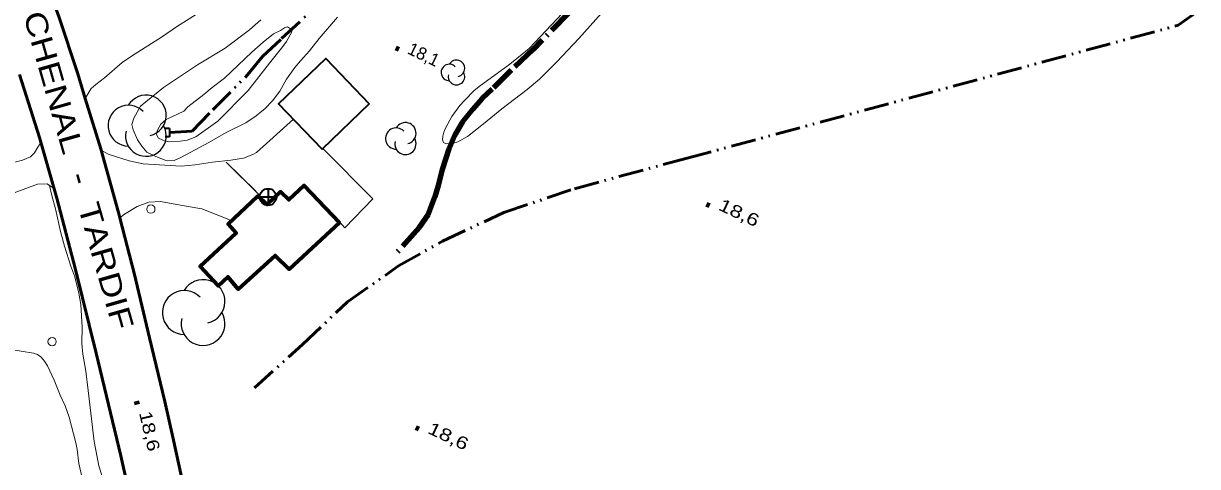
# Model space of a CAD drawing. Extents: x 355726 to 357533, y 5103782 to 5105258.
# Drawn here: x 356308.4 to 356449.5, y 5104933 to 5104986.2 of the extents above; entities that cross this region are included whole.
import ezdxf

# ---------------------------------------------------------------- set-up
doc = ezdxf.new("R2010")
doc.units = 0
doc.header["$LTSCALE"] = 0.6
for name, pattern in [('DASH_DOUBLE_DOT', [9.2, 5, -1.2, 0.3, -1.2, 0.3, -1.2]), ('DOT_DASHED', [7.7, 5, -1.2, 0.3, -1.2]), ('LONG_DASHED', [7.5, 6, -1.5])]:
    doc.linetypes.add(name, pattern=pattern)
for name, color, linetype, lineweight in [('19', 7, 'Continuous', 13), ('2', 7, 'LONG_DASHED', 13), ('21', 7, 'LONG_DASHED', 35), ('26', 7, 'Continuous', 35), ('3', 7, 'Continuous', 140), ('31', 7, 'Continuous', 35), ('34', 7, 'Continuous', 35), ('36', 7, 'Continuous', 13), ('37', 7, 'Continuous', 13), ('4', 7, 'DASH_DOUBLE_DOT', 53), ('41', 7, 'DOT_DASHED', 90), ('44', 7, 'Continuous', 25)]:
    doc.layers.add(name, color=color, linetype=linetype, lineweight=lineweight)

msp = doc.modelspace()

# ---------------------------------------------------------------- linework, layer by layer
at = {"layer": '19'}
for points in [[(356315.85, 5104977.23), (356316.09, 5104977.6), (356316.56, 5104978.43), (356317.12, 5104978.9), (356318.17, 5104979.7), (356320.27, 5104981.56), (356321.39, 5104982.32), (356325.02, 5104984.6), (356326.93, 5104985.9), (356328.33, 5104986.8), (356333.83, 5104990.3), (356336.31, 5104992.07), (356340.68, 5104995.26), (356341.69, 5104996.17), (356338.22, 5105000.89), (356336.42, 5104999.62)], [(356317.78, 5104971), (356318.62, 5104970.54), (356321.13, 5104969.72), (356322.81, 5104969.37), (356327.39, 5104969.08), (356329.06, 5104969.23), (356331.12, 5104969.55), (356333.33, 5104969.79), (356334.85, 5104970.03), (356335.99, 5104970.47), (356336.43, 5104970.72), (356340.88, 5104974.75)], [(356286.16, 5104964.05), (356308.32, 5104969.8), (356309.26, 5104970.2), (356309.75, 5104970.67), (356310.17, 5104971.36), (356310.52, 5104971.92)], [(356344.48, 5104971.14), (356350.4, 5104965.15), (356347.06, 5104961.69), (356346.44, 5104962.34)], [(356312.11, 5104966.33), (356311.92, 5104966.51), (356311.27, 5104966.96), (356310.1, 5104966.93), (356290.87, 5104959.79)], [(356320.02, 5104962.87), (356320.58, 5104963.31), (356322.09, 5104964.24), (356323.47, 5104964.75), (356324.9, 5104964.84), (356326.43, 5104964.57), (356328.23, 5104964.25), (356329.84, 5104963.95), (356333.32, 5104962.58)]]:
    msp.add_lwpolyline(points, dxfattribs=at)
at = {"layer": '2', "linetype": 'Continuous'}
for points in [[(356375.16, 5104989.59), (356369.89, 5104983.93), (356369.17, 5104983.23), (356366.86, 5104981.34), (356363.19, 5104978.67), (356362.56, 5104978.13), (356361.42, 5104976.99), (356360.86, 5104976.38), (356359.89, 5104975.05), (356359.18, 5104973.72), (356358.94, 5104973.16), (356358.8, 5104972.68), (356358.76, 5104972.23), (356358.88, 5104971.93), (356359.16, 5104971.78), (356360.11, 5104971.84), (356360.63, 5104972.01), (356361.77, 5104972.65), (356363.71, 5104974.17), (356365.9, 5104975.98), (356368.94, 5104978.28), (356370.45, 5104979.54), (356372.52, 5104981.63), (356375.16, 5104984.42), (356378.55, 5104988.22)], [(356336.96, 5104986.67), (356335.58, 5104985.46), (356332.65, 5104983.25), (356329.35, 5104981.25), (356325.24, 5104978.52), (356322.5, 5104976.29), (356321.7, 5104974.87), (356321.46, 5104974.11), (356321.59, 5104973.45), (356322.11, 5104972.26), (356322.65, 5104971.47), (356323.23, 5104970.75), (356324.32, 5104970.23), (356325.46, 5104969.79), (356326.54, 5104969.78), (356327.33, 5104970.12), (356330.68, 5104971.91), (356332.78, 5104973.13), (356335.14, 5104974.3), (356336.38, 5104975.13), (356337.08, 5104975.71), (356337.41, 5104975.99), (356338.33, 5104976.95), (356339.23, 5104978.09), (356340.05, 5104979.54), (356341.02, 5104980.93), (356341.7, 5104981.76), (356342.8, 5104982.95)], [(356342.8, 5104982.95), (356343.96, 5104984.42), (356346.16, 5104986.99)], [(356318.34, 5104930.38), (356317.48, 5104933.08), (356316.94, 5104936.01), (356316.21, 5104942.13), (356315.9, 5104944.44), (356315.56, 5104946.5), (356315.44, 5104947.78), (356315.46, 5104949.74), (356315.41, 5104951.12), (356315.3, 5104952.48), (356315.09, 5104953.84), (356314.58, 5104955.8), (356314.13, 5104957.05), (356313.36, 5104959.47), (356312.86, 5104961.24), (356312.28, 5104963.97), (356311.84, 5104965.55), (356311.57, 5104966.75)], [(356316.15, 5104928.71), (356315.09, 5104933.34), (356314.87, 5104935.04), (356314.7, 5104935.83), (356313.92, 5104938.91), (356313.42, 5104940.3), (356312.82, 5104941.58), (356312.1, 5104943.38), (356311.3, 5104945.11), (356310.96, 5104945.67), (356310.57, 5104946.15), (356310.13, 5104946.44), (356309.64, 5104946.63), (356306.67, 5104947.09)]]:
    msp.add_lwpolyline(points, dxfattribs=at)
msp.add_lwpolyline([(356338.47, 5104984.97), (356337.23, 5104983.98), (356335.85, 5104982.78), (356332.6, 5104979.65), (356331.08, 5104978.53), (356330.11, 5104977.69), (356328.18, 5104976.2), (356327.69, 5104975.68), (356325.56, 5104974.7), (356324.95, 5104974.15), (356324.52, 5104973.4), (356324.39, 5104972.98), (356324.67, 5104972.43), (356325.46, 5104972.08), (356325.92, 5104972.02), (356327.24, 5104972.08), (356328.1, 5104972.19), (356329.12, 5104972.6), (356331.77, 5104974.48), (356335.43, 5104978.17), (356337.99, 5104981.48), (356339.6, 5104983.45), (356340.05, 5104984.08), (356340.69, 5104985.21), (356340.51, 5104985.6), (356340.14, 5104985.81), (356339.79, 5104985.71), (356339.31, 5104985.39)], close=True, dxfattribs=at)
at = {"layer": '21', "linetype": 'Continuous', "lineweight": 53}
for points in [[(356327.72, 5104930.29), (356326.46, 5104936.17), (356325.4, 5104940.8), (356323.55, 5104948.45), (356321.76, 5104956.05), (356320.02, 5104962.87), (356319.86, 5104963.51), (356317.78, 5104971), (356317.74, 5104971.18), (356315.85, 5104977.23), (356314.94, 5104980.19), (356312.66, 5104987.08), (356312.58, 5104987.28), (356310.45, 5104993.49), (356307.81, 5105000.46)], [(356307.96, 5104980.11), (356310.35, 5104972.51), (356312.42, 5104965.22), (356314.68, 5104956.65), (356317.17, 5104946.63), (356320.14, 5104934.26), (356321.74, 5104927.11)]]:
    msp.add_lwpolyline(points, dxfattribs=at)
at = {"layer": '26'}
for p, q in [((356325.96, 5104973.62), (356325.46, 5104973.62)), ((356325.96, 5104973.62), (356325.96, 5104972.61)), ((356325.96, 5104972.61), (356325.46, 5104972.61))]:
    msp.add_line(p, q, dxfattribs=at)
at = {"layer": '3'}
for p, q in [((356353.15, 5104983.3), (356353.51, 5104983.13)), ((356390.5, 5104964.53), (356390.87, 5104964.36)), ((356321.98, 5104940.85), (356322.07, 5104940.46)), ((356355.57, 5104937.69), (356355.94, 5104937.52))]:
    msp.add_line(p, q, dxfattribs=at)
at = {"layer": '31'}
msp.add_lwpolyline([(356349.97, 5104976.58), (356344.31, 5104971.13), (356339.08, 5104976.59), (356344.74, 5104982.03), (356349.97, 5104976.58)], close=True, dxfattribs=at)
at = {"layer": '31', "lineweight": 70}
msp.add_lwpolyline([(356346.38, 5104962.3), (356340.36, 5104956.72), (356338.65, 5104958.36), (356334.24, 5104954.32), (356332.98, 5104955.8), (356331.84, 5104954.7), (356329.64, 5104957.03), (356334, 5104961.05), (356333.02, 5104962.12), (356336.58, 5104965.5), (356337.71, 5104964.46), (356339.33, 5104965.99), (356340.3, 5104965.03), (356342.15, 5104966.76), (356346.38, 5104962.3)], close=True, dxfattribs=at)
at = {"layer": '34'}
for p, q in [((356337.82, 5104966.38), (356337.82, 5104964.38)), ((356338.82, 5104965.38), (356336.82, 5104965.38))]:
    msp.add_line(p, q, dxfattribs=at)
msp.add_circle((356337.82, 5104965.38), 1, dxfattribs=at)
at = {"layer": '36'}
for centre in [(356323.73, 5104963.92), (356311.87, 5104948)]:
    msp.add_circle(centre, 0.5, dxfattribs=at)
at = {"layer": '37'}
for q in [(356336.72, 5104965.69), (356336.34, 5104966.07)]:
    msp.add_line((356332.78, 5104969.58), q, dxfattribs=at)
at = {"layer": '4'}
for points in [[(356336.18, 5104942.45), (356341.96, 5104947.67), (356347.36, 5104952.78), (356353.47, 5104957.09), (356358.77, 5104960.07), (356366.13, 5104963.5), (356374.65, 5104966.38), (356388.16, 5104970.04), (356447.17, 5104986.01), (356457.01, 5104992.96), (356506.13, 5105036.55), (356518.85, 5105048.42), (356518.86, 5105048.43)], [(356325.96, 5104973.12), (356328.7, 5104973.29), (356331.18, 5104975.84), (356335.35, 5104980.04), (356337.13, 5104982.28), (356339.44, 5104984.41), (356342.57, 5104987.3)]]:
    msp.add_lwpolyline(points, dxfattribs=at)
at = {"layer": '41'}
msp.add_line((356415.87, 5105030.57), (356369.66, 5104983.09), dxfattribs=at)
msp.add_lwpolyline([(356369.66, 5104983.09), (356367.04, 5104980.61), (356364.76, 5104978.33), (356363.55, 5104977.23), (356362.4, 5104975.9), (356361.17, 5104974.41), (356360.23, 5104972.76), (356359.54, 5104971.18), (356358.72, 5104968.67), (356358.24, 5104966.76), (356357.86, 5104965.39), (356357.06, 5104963.27), (356355.97, 5104961.71), (356353.27, 5104958.67)], dxfattribs=at)
at = {"layer": '44'}
for centre, radius, start, end in [((356360.46, 5104980.84), 0.994, 282.2692, 149.7263), ((356359.6, 5104980.34), 0.994, 44.1154, 269.804), ((356360.46, 5104979.85), 0.994, 166.9369, 29.6212), ((356323.14, 5104975.17), 2.45, 282.2692, 149.7263), ((356321.04, 5104973.95), 2.45, 44.1154, 269.804), ((356323.14, 5104972.72), 2.45, 166.9369, 29.6212), ((356353.21, 5104972.4), 1.28, 44.1154, 269.804), ((356354.32, 5104973.04), 1.28, 282.2692, 149.7263), ((356354.32, 5104971.76), 1.28, 166.9369, 29.6212), ((356330.01, 5104952.82), 2.63, 282.2692, 149.7263), ((356327.75, 5104951.5), 2.63, 44.1154, 269.804), ((356330.01, 5104950.18), 2.63, 166.9369, 29.6212)]:
    msp.add_arc(centre, radius, start, end, dxfattribs=at)

# ---------------------------------------------------------------- texts
at = {"layer": '21', "width": 1.25}
msp.add_text('CHENAL  -  TARDIF', height=2.6, rotation=285.906, dxfattribs=at).set_placement((356308.38, 5104987.27))
at = {"layer": '3'}
msp.add_text('18,1   ', height=1.5, rotation=334.423, dxfattribs=at).set_placement((356354.44, 5104982.67))
for rotation, width, p in [(334.72, 1.3, (356391.8, 5104963.9)), (283.223, 1.25, (356322.3, 5104939.45)), (334.72, 1.3, (356356.87, 5104937.06))]:
    msp.add_text('18,6   ', height=1.5, rotation=rotation, dxfattribs=dict(at, width=width)).set_placement(p)

doc.saveas('drawing.dxf')
